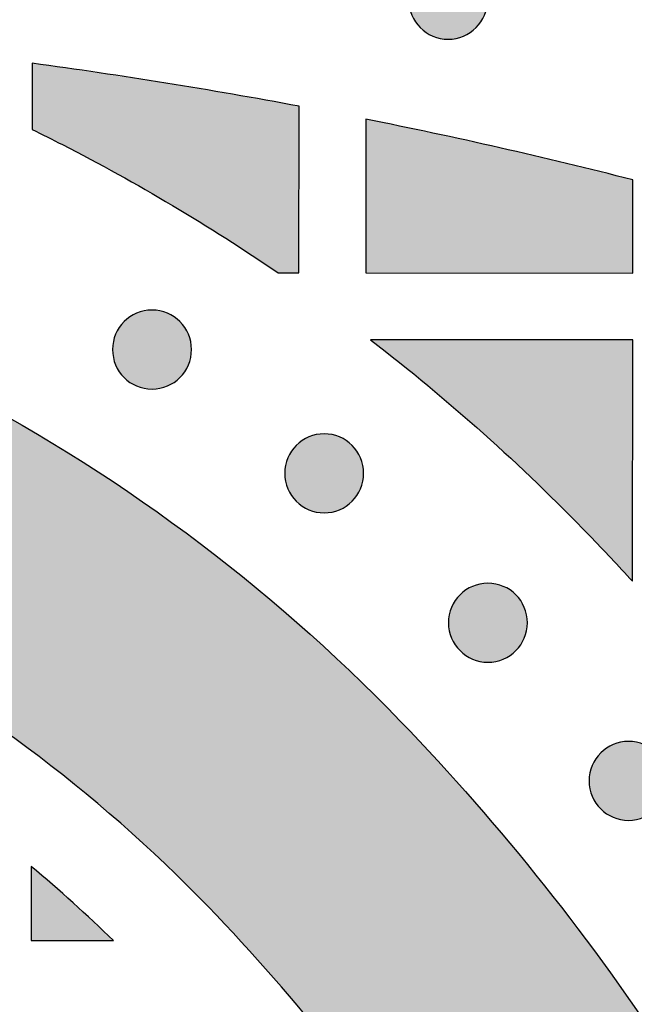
# Model space of a CAD drawing. Header units: millimetres. Extents: x -3873 to -97, y 912 to 4165.
# Tile 332 of 656: x -3297 to -3270, y 1651 to 1696. Entities that reach past the tile are written whole.
import ezdxf

# ---------------------------------------------------------------- set-up
doc = ezdxf.new("R2010")
doc.units = ezdxf.units.MM
doc.layers.add('pattern', color=7, linetype='Continuous', true_color=0x000000)

msp = doc.modelspace()

# ---------------------------------------------------------------- hatches: boundary and pattern name
at = {"layer": 'pattern'}
for points in [[(-3279.38, 1697.76), (-3279.352, 1697.788), (-3279.323, 1697.815), (-3279.293, 1697.841), (-3279.262, 1697.868), (-3279.23, 1697.893), (-3279.198, 1697.919), (-3279.165, 1697.943), (-3279.131, 1697.967), (-3279.096, 1697.991), (-3279.06, 1698.013), (-3279.023, 1698.035), (-3278.986, 1698.057), (-3278.948, 1698.077), (-3278.909, 1698.097), (-3278.87, 1698.115), (-3278.83, 1698.133), (-3278.789, 1698.15), (-3278.748, 1698.166), (-3278.706, 1698.181), (-3278.663, 1698.196), (-3278.62, 1698.209), (-3278.577, 1698.221), (-3278.533, 1698.232), (-3278.488, 1698.241), (-3278.444, 1698.25), (-3278.399, 1698.258), (-3278.354, 1698.264), (-3278.308, 1698.269), (-3278.262, 1698.273), (-3278.217, 1698.276), (-3278.171, 1698.278), (-3278.125, 1698.279), (-3278.079, 1698.278), (-3278.033, 1698.276), (-3277.987, 1698.273), (-3277.942, 1698.269), (-3277.896, 1698.264), (-3277.851, 1698.257), (-3277.806, 1698.249), (-3277.761, 1698.241), (-3277.717, 1698.231), (-3277.673, 1698.22), (-3277.63, 1698.208), (-3277.587, 1698.195), (-3277.544, 1698.18), (-3277.502, 1698.165), (-3277.461, 1698.149), (-3277.42, 1698.132), (-3277.38, 1698.114), (-3277.341, 1698.095), (-3277.302, 1698.075), (-3277.264, 1698.055), (-3277.227, 1698.034), (-3277.19, 1698.012), (-3277.155, 1697.989), (-3277.12, 1697.965), (-3277.086, 1697.941), (-3277.052, 1697.917), (-3277.02, 1697.891), (-3276.988, 1697.866), (-3276.958, 1697.839), (-3276.928, 1697.813), (-3276.899, 1697.785), (-3276.871, 1697.758), (-3276.843, 1697.73), (-3276.816, 1697.701), (-3276.789, 1697.671), (-3276.763, 1697.64), (-3276.737, 1697.608), (-3276.712, 1697.576), (-3276.688, 1697.542), (-3276.664, 1697.508), (-3276.64, 1697.473), (-3276.618, 1697.438), (-3276.596, 1697.401), (-3276.574, 1697.364), (-3276.554, 1697.326), (-3276.534, 1697.287), (-3276.515, 1697.248), (-3276.498, 1697.208), (-3276.481, 1697.167), (-3276.464, 1697.125), (-3276.449, 1697.083), (-3276.435, 1697.041), (-3276.422, 1696.998), (-3276.41, 1696.954), (-3276.399, 1696.911), (-3276.39, 1696.866), (-3276.381, 1696.822), (-3276.373, 1696.777), (-3276.367, 1696.731), (-3276.362, 1696.686), (-3276.357, 1696.64), (-3276.355, 1696.594), (-3276.353, 1696.549), (-3276.352, 1696.503), (-3276.353, 1696.457), (-3276.355, 1696.411), (-3276.358, 1696.365), (-3276.362, 1696.319), (-3276.367, 1696.274), (-3276.374, 1696.229), (-3276.381, 1696.184), (-3276.39, 1696.139), (-3276.4, 1696.095), (-3276.411, 1696.051), (-3276.423, 1696.007), (-3276.436, 1695.965), (-3276.451, 1695.922), (-3276.466, 1695.88), (-3276.482, 1695.839), (-3276.499, 1695.798), (-3276.517, 1695.758), (-3276.536, 1695.719), (-3276.555, 1695.68), (-3276.576, 1695.642), (-3276.597, 1695.605), (-3276.619, 1695.568), (-3276.642, 1695.532), (-3276.666, 1695.498), (-3276.69, 1695.463), (-3276.714, 1695.43), (-3276.74, 1695.398), (-3276.765, 1695.366), (-3276.792, 1695.336), (-3276.818, 1695.306), (-3276.846, 1695.277), (-3276.873, 1695.249), (-3276.901, 1695.221), (-3276.93, 1695.194), (-3276.96, 1695.167), (-3276.991, 1695.141), (-3277.023, 1695.115), (-3277.055, 1695.09), (-3277.088, 1695.065), (-3277.123, 1695.041), (-3277.158, 1695.018), (-3277.193, 1694.995), (-3277.23, 1694.973), (-3277.267, 1694.952), (-3277.305, 1694.932), (-3277.344, 1694.912), (-3277.383, 1694.893), (-3277.423, 1694.875), (-3277.464, 1694.858), (-3277.506, 1694.842), (-3277.547, 1694.827), (-3277.59, 1694.813), (-3277.633, 1694.8), (-3277.676, 1694.788), (-3277.72, 1694.777), (-3277.765, 1694.767), (-3277.809, 1694.759), (-3277.854, 1694.751), (-3277.9, 1694.745), (-3277.945, 1694.739), (-3277.991, 1694.735), (-3278.036, 1694.732), (-3278.082, 1694.731), (-3278.128, 1694.73), (-3278.174, 1694.731), (-3278.22, 1694.733), (-3278.266, 1694.736), (-3278.311, 1694.74), (-3278.357, 1694.745), (-3278.402, 1694.752), (-3278.447, 1694.759), (-3278.492, 1694.768), (-3278.536, 1694.778), (-3278.58, 1694.789), (-3278.623, 1694.801), (-3278.666, 1694.814), (-3278.709, 1694.828), (-3278.751, 1694.843), (-3278.792, 1694.86), (-3278.833, 1694.877), (-3278.873, 1694.895), (-3278.912, 1694.914), (-3278.951, 1694.933), (-3278.989, 1694.954), (-3279.026, 1694.975), (-3279.063, 1694.997), (-3279.098, 1695.02), (-3279.133, 1695.043), (-3279.167, 1695.067), (-3279.201, 1695.092), (-3279.233, 1695.117), (-3279.265, 1695.143), (-3279.295, 1695.169), (-3279.325, 1695.196), (-3279.354, 1695.223), (-3279.382, 1695.251), (-3279.41, 1695.279), (-3279.437, 1695.308), (-3279.464, 1695.338), (-3279.49, 1695.369), (-3279.516, 1695.4), (-3279.541, 1695.433), (-3279.565, 1695.466), (-3279.589, 1695.5), (-3279.613, 1695.535), (-3279.636, 1695.571), (-3279.658, 1695.608), (-3279.679, 1695.645), (-3279.699, 1695.683), (-3279.719, 1695.722), (-3279.738, 1695.761), (-3279.756, 1695.801), (-3279.773, 1695.842), (-3279.789, 1695.883), (-3279.804, 1695.925), (-3279.818, 1695.968), (-3279.831, 1696.011), (-3279.843, 1696.054), (-3279.854, 1696.098), (-3279.864, 1696.142), (-3279.872, 1696.187), (-3279.88, 1696.232), (-3279.886, 1696.277), (-3279.892, 1696.323), (-3279.896, 1696.368), (-3279.899, 1696.414), (-3279.9, 1696.46), (-3279.901, 1696.506), (-3279.9, 1696.552), (-3279.898, 1696.598), (-3279.895, 1696.644), (-3279.891, 1696.689), (-3279.886, 1696.735), (-3279.879, 1696.78), (-3279.872, 1696.825), (-3279.863, 1696.87), (-3279.853, 1696.914), (-3279.842, 1696.958), (-3279.83, 1697.001), (-3279.817, 1697.044), (-3279.803, 1697.087), (-3279.787, 1697.129), (-3279.771, 1697.17), (-3279.754, 1697.211), (-3279.736, 1697.251), (-3279.717, 1697.29), (-3279.698, 1697.329), (-3279.677, 1697.367), (-3279.656, 1697.404), (-3279.634, 1697.441), (-3279.611, 1697.476), (-3279.588, 1697.511), (-3279.563, 1697.545), (-3279.539, 1697.578), (-3279.514, 1697.611), (-3279.488, 1697.642), (-3279.461, 1697.673), (-3279.435, 1697.703), (-3279.408, 1697.732)], [(-3296.824, 1690.677), (-3295.457, 1689.996), (-3292.966, 1688.672), (-3290.517, 1687.27), (-3288.114, 1685.791), (-3285.759, 1684.238), (-3284.83, 1684.237), (-3284.823, 1691.72), (-3290.81, 1692.761), (-3296.821, 1693.648)], [(-3269.827, 1688.412), (-3275.807, 1689.853), (-3281.824, 1691.139), (-3281.83, 1684.235), (-3269.83, 1684.223)], [(-3300.786, 1679.313), (-3299.372, 1678.571), (-3297.972, 1677.799), (-3296.586, 1676.998), (-3295.215, 1676.167), (-3293.861, 1675.307), (-3292.524, 1674.419), (-3291.205, 1673.503), (-3289.905, 1672.56), (-3288.624, 1671.59), (-3287.365, 1670.594), (-3286.126, 1669.573), (-3284.91, 1668.526), (-3283.717, 1667.456), (-3282.547, 1666.363), (-3281.402, 1665.247), (-3280.281, 1664.11), (-3278.605, 1662.331), (-3276.968, 1660.508), (-3275.372, 1658.644), (-3273.819, 1656.74), (-3272.311, 1654.796), (-3270.848, 1652.815), (-3269.433, 1650.798), (-3268.066, 1648.747), (-3266.749, 1646.664), (-3265.483, 1644.551), (-3264.269, 1642.409), (-3263.107, 1640.24), (-3261.999, 1638.047), (-3260.946, 1635.83), (-3259.947, 1633.594), (-3259.004, 1631.338), (-3265.412, 1614.654), (-3270.13, 1626.842), (-3270.963, 1628.834), (-3271.844, 1630.809), (-3272.775, 1632.765), (-3273.753, 1634.702), (-3274.778, 1636.617), (-3275.85, 1638.508), (-3276.968, 1640.374), (-3278.131, 1642.213), (-3279.338, 1644.024), (-3280.587, 1645.804), (-3281.879, 1647.553), (-3283.21, 1649.269), (-3284.581, 1650.951), (-3285.99, 1652.597), (-3287.435, 1654.206), (-3288.916, 1655.777), (-3289.863, 1656.738), (-3290.831, 1657.681), (-3291.82, 1658.606), (-3292.829, 1659.51), (-3293.857, 1660.395), (-3294.904, 1661.258), (-3295.969, 1662.1), (-3297.051, 1662.92), (-3298.151, 1663.718), (-3299.266, 1664.492), (-3300.396, 1665.243), (-3301.541, 1665.97), (-3302.7, 1666.672), (-3303.872, 1667.35), (-3305.056, 1668.002), (-3306.251, 1668.629), (-3307.524, 1669.257), (-3308.82, 1669.849), (-3310.135, 1670.405), (-3311.469, 1670.922), (-3312.82, 1671.401), (-3314.187, 1671.84), (-3315.567, 1672.239), (-3316.959, 1672.597), (-3318.361, 1672.914), (-3319.771, 1673.189), (-3321.187, 1673.421), (-3322.608, 1673.612), (-3324.031, 1673.76), (-3325.455, 1673.866), (-3326.878, 1673.93), (-3328.297, 1673.953), (-3329.717, 1673.932), (-3331.14, 1673.869), (-3332.564, 1673.764), (-3333.987, 1673.617), (-3335.408, 1673.428), (-3336.824, 1673.197), (-3338.235, 1672.923), (-3339.637, 1672.608), (-3341.029, 1672.251), (-3342.41, 1671.854), (-3343.777, 1671.416), (-3345.128, 1670.938), (-3346.463, 1670.422), (-3347.779, 1669.868), (-3349.074, 1669.277), (-3350.348, 1668.65), (-3351.544, 1668.024), (-3352.729, 1667.373), (-3353.901, 1666.696), (-3355.061, 1665.995), (-3356.206, 1665.269), (-3357.338, 1664.52), (-3358.454, 1663.746), (-3359.553, 1662.95), (-3360.637, 1662.131), (-3361.702, 1661.29), (-3362.75, 1660.428), (-3363.779, 1659.544), (-3364.789, 1658.64), (-3365.779, 1657.717), (-3366.748, 1656.775), (-3367.696, 1655.814), (-3369.178, 1654.245), (-3370.625, 1652.637), (-3372.035, 1650.992), (-3373.407, 1649.312), (-3374.741, 1647.597), (-3376.034, 1645.85), (-3377.285, 1644.07), (-3378.493, 1642.261), (-3379.658, 1640.423), (-3380.778, 1638.558), (-3381.852, 1636.668), (-3382.879, 1634.754), (-3383.859, 1632.818), (-3384.791, 1630.862), (-3385.674, 1628.888), (-3386.509, 1626.898), (-3391.239, 1614.714), (-3397.631, 1631.404), (-3396.685, 1633.659), (-3395.685, 1635.895), (-3394.629, 1638.11), (-3393.519, 1640.302), (-3392.356, 1642.47), (-3391.139, 1644.611), (-3389.871, 1646.723), (-3388.552, 1648.805), (-3387.183, 1650.854), (-3385.766, 1652.87), (-3384.302, 1654.849), (-3382.792, 1656.791), (-3381.237, 1658.695), (-3379.64, 1660.557), (-3378.001, 1662.378), (-3376.323, 1664.156), (-3375.201, 1665.292), (-3374.054, 1666.407), (-3372.884, 1667.499), (-3371.689, 1668.568), (-3370.472, 1669.613), (-3369.233, 1670.633), (-3367.972, 1671.628), (-3366.691, 1672.596), (-3365.39, 1673.538), (-3364.07, 1674.453), (-3362.732, 1675.34), (-3361.377, 1676.198), (-3360.006, 1677.028), (-3358.619, 1677.828), (-3357.218, 1678.598), (-3355.803, 1679.339), (-3354.214, 1680.121), (-3352.597, 1680.858), (-3350.955, 1681.549), (-3349.29, 1682.193), (-3347.604, 1682.789), (-3345.899, 1683.335), (-3344.176, 1683.831), (-3342.439, 1684.276), (-3340.69, 1684.669), (-3338.93, 1685.01), (-3337.163, 1685.299), (-3335.39, 1685.535), (-3333.614, 1685.718), (-3331.838, 1685.849), (-3330.063, 1685.927), (-3328.291, 1685.953), (-3326.52, 1685.925), (-3324.745, 1685.845), (-3322.969, 1685.713), (-3321.193, 1685.528), (-3319.421, 1685.291), (-3317.654, 1685), (-3315.894, 1684.657), (-3314.145, 1684.263), (-3312.409, 1683.816), (-3310.687, 1683.318), (-3308.982, 1682.771), (-3307.296, 1682.173), (-3305.632, 1681.528), (-3303.991, 1680.835), (-3302.375, 1680.096)], [(-3292.686, 1682.047), (-3292.658, 1682.075), (-3292.629, 1682.102), (-3292.599, 1682.128), (-3292.568, 1682.155), (-3292.536, 1682.18), (-3292.504, 1682.205), (-3292.471, 1682.23), (-3292.436, 1682.254), (-3292.402, 1682.278), (-3292.366, 1682.3), (-3292.329, 1682.322), (-3292.292, 1682.343), (-3292.254, 1682.364), (-3292.215, 1682.384), (-3292.176, 1682.402), (-3292.136, 1682.42), (-3292.095, 1682.437), (-3292.054, 1682.453), (-3292.012, 1682.468), (-3291.969, 1682.482), (-3291.926, 1682.495), (-3291.883, 1682.507), (-3291.839, 1682.518), (-3291.794, 1682.528), (-3291.75, 1682.537), (-3291.705, 1682.544), (-3291.66, 1682.551), (-3291.614, 1682.556), (-3291.568, 1682.56), (-3291.523, 1682.563), (-3291.477, 1682.565), (-3291.431, 1682.566), (-3291.385, 1682.565), (-3291.339, 1682.563), (-3291.293, 1682.56), (-3291.248, 1682.556), (-3291.202, 1682.55), (-3291.157, 1682.544), (-3291.112, 1682.536), (-3291.067, 1682.528), (-3291.023, 1682.518), (-3290.979, 1682.507), (-3290.936, 1682.495), (-3290.893, 1682.481), (-3290.85, 1682.467), (-3290.808, 1682.452), (-3290.767, 1682.436), (-3290.726, 1682.419), (-3290.686, 1682.401), (-3290.647, 1682.382), (-3290.608, 1682.362), (-3290.57, 1682.342), (-3290.533, 1682.32), (-3290.496, 1682.298), (-3290.461, 1682.276), (-3290.426, 1682.252), (-3290.392, 1682.228), (-3290.358, 1682.203), (-3290.326, 1682.178), (-3290.294, 1682.152), (-3290.264, 1682.126), (-3290.234, 1682.099), (-3290.205, 1682.072), (-3290.177, 1682.045), (-3290.149, 1682.016), (-3290.122, 1681.987), (-3290.095, 1681.957), (-3290.069, 1681.927), (-3290.043, 1681.895), (-3290.018, 1681.863), (-3289.994, 1681.829), (-3289.97, 1681.795), (-3289.946, 1681.76), (-3289.923, 1681.725), (-3289.901, 1681.688), (-3289.88, 1681.651), (-3289.86, 1681.613), (-3289.84, 1681.574), (-3289.821, 1681.534), (-3289.803, 1681.494), (-3289.786, 1681.454), (-3289.77, 1681.412), (-3289.755, 1681.37), (-3289.741, 1681.328), (-3289.728, 1681.285), (-3289.716, 1681.241), (-3289.705, 1681.197), (-3289.695, 1681.153), (-3289.687, 1681.108), (-3289.679, 1681.063), (-3289.673, 1681.018), (-3289.667, 1680.973), (-3289.663, 1680.927), (-3289.66, 1680.881), (-3289.659, 1680.835), (-3289.658, 1680.79), (-3289.659, 1680.744), (-3289.661, 1680.698), (-3289.664, 1680.652), (-3289.668, 1680.606), (-3289.673, 1680.561), (-3289.68, 1680.516), (-3289.687, 1680.471), (-3289.696, 1680.426), (-3289.706, 1680.382), (-3289.717, 1680.338), (-3289.729, 1680.294), (-3289.742, 1680.251), (-3289.756, 1680.209), (-3289.772, 1680.167), (-3289.788, 1680.126), (-3289.805, 1680.085), (-3289.823, 1680.045), (-3289.842, 1680.005), (-3289.861, 1679.967), (-3289.882, 1679.929), (-3289.903, 1679.892), (-3289.925, 1679.855), (-3289.948, 1679.819), (-3289.971, 1679.784), (-3289.996, 1679.75), (-3290.02, 1679.717), (-3290.046, 1679.685), (-3290.071, 1679.653), (-3290.098, 1679.622), (-3290.124, 1679.593), (-3290.151, 1679.564), (-3290.179, 1679.535), (-3290.207, 1679.508), (-3290.236, 1679.481), (-3290.266, 1679.454), (-3290.297, 1679.428), (-3290.329, 1679.402), (-3290.361, 1679.377), (-3290.394, 1679.352), (-3290.428, 1679.328), (-3290.463, 1679.305), (-3290.499, 1679.282), (-3290.536, 1679.26), (-3290.573, 1679.239), (-3290.611, 1679.219), (-3290.65, 1679.199), (-3290.689, 1679.18), (-3290.729, 1679.162), (-3290.77, 1679.145), (-3290.811, 1679.129), (-3290.853, 1679.114), (-3290.896, 1679.1), (-3290.939, 1679.087), (-3290.982, 1679.075), (-3291.026, 1679.064), (-3291.071, 1679.054), (-3291.115, 1679.046), (-3291.16, 1679.038), (-3291.205, 1679.031), (-3291.251, 1679.026), (-3291.297, 1679.022), (-3291.342, 1679.019), (-3291.388, 1679.017), (-3291.434, 1679.017), (-3291.48, 1679.018), (-3291.526, 1679.019), (-3291.572, 1679.022), (-3291.617, 1679.027), (-3291.663, 1679.032), (-3291.708, 1679.038), (-3291.753, 1679.046), (-3291.798, 1679.055), (-3291.842, 1679.065), (-3291.886, 1679.076), (-3291.929, 1679.088), (-3291.972, 1679.101), (-3292.015, 1679.115), (-3292.057, 1679.13), (-3292.098, 1679.146), (-3292.139, 1679.164), (-3292.179, 1679.182), (-3292.218, 1679.2), (-3292.257, 1679.22), (-3292.295, 1679.241), (-3292.332, 1679.262), (-3292.369, 1679.284), (-3292.404, 1679.307), (-3292.439, 1679.33), (-3292.473, 1679.354), (-3292.507, 1679.379), (-3292.539, 1679.404), (-3292.571, 1679.43), (-3292.601, 1679.456), (-3292.631, 1679.483), (-3292.66, 1679.51), (-3292.688, 1679.538), (-3292.716, 1679.566), (-3292.743, 1679.595), (-3292.77, 1679.625), (-3292.796, 1679.656), (-3292.822, 1679.687), (-3292.847, 1679.72), (-3292.871, 1679.753), (-3292.895, 1679.787), (-3292.919, 1679.822), (-3292.941, 1679.858), (-3292.963, 1679.894), (-3292.985, 1679.932), (-3293.005, 1679.97), (-3293.025, 1680.008), (-3293.044, 1680.048), (-3293.062, 1680.088), (-3293.078, 1680.129), (-3293.095, 1680.17), (-3293.11, 1680.212), (-3293.124, 1680.255), (-3293.137, 1680.298), (-3293.149, 1680.341), (-3293.16, 1680.385), (-3293.169, 1680.429), (-3293.178, 1680.474), (-3293.186, 1680.519), (-3293.192, 1680.564), (-3293.197, 1680.61), (-3293.202, 1680.655), (-3293.204, 1680.701), (-3293.206, 1680.747), (-3293.207, 1680.793), (-3293.206, 1680.839), (-3293.204, 1680.885), (-3293.201, 1680.93), (-3293.197, 1680.976), (-3293.192, 1681.022), (-3293.185, 1681.067), (-3293.178, 1681.112), (-3293.169, 1681.156), (-3293.159, 1681.201), (-3293.148, 1681.245), (-3293.136, 1681.288), (-3293.123, 1681.331), (-3293.109, 1681.374), (-3293.093, 1681.415), (-3293.077, 1681.457), (-3293.06, 1681.497), (-3293.042, 1681.538), (-3293.023, 1681.577), (-3293.004, 1681.616), (-3292.983, 1681.654), (-3292.962, 1681.691), (-3292.94, 1681.727), (-3292.917, 1681.763), (-3292.893, 1681.798), (-3292.869, 1681.832), (-3292.845, 1681.865), (-3292.819, 1681.898), (-3292.794, 1681.929), (-3292.767, 1681.96), (-3292.741, 1681.99), (-3292.713, 1682.019)], [(-3269.844, 1670.385), (-3269.833, 1681.223), (-3281.615, 1681.234), (-3280.318, 1680.217), (-3279.038, 1679.175), (-3277.778, 1678.109), (-3276.537, 1677.02), (-3275.316, 1675.908), (-3274.117, 1674.775), (-3272.938, 1673.62), (-3271.782, 1672.443)], [(-3284.951, 1676.491), (-3284.923, 1676.519), (-3284.894, 1676.546), (-3284.864, 1676.572), (-3284.833, 1676.599), (-3284.801, 1676.624), (-3284.769, 1676.65), (-3284.736, 1676.674), (-3284.701, 1676.698), (-3284.666, 1676.722), (-3284.631, 1676.744), (-3284.594, 1676.766), (-3284.557, 1676.787), (-3284.519, 1676.808), (-3284.48, 1676.828), (-3284.441, 1676.846), (-3284.401, 1676.864), (-3284.36, 1676.881), (-3284.318, 1676.897), (-3284.277, 1676.912), (-3284.234, 1676.926), (-3284.191, 1676.94), (-3284.148, 1676.952), (-3284.104, 1676.962), (-3284.059, 1676.972), (-3284.015, 1676.981), (-3283.97, 1676.989), (-3283.924, 1676.995), (-3283.879, 1677), (-3283.833, 1677.004), (-3283.788, 1677.007), (-3283.742, 1677.009), (-3283.696, 1677.01), (-3283.65, 1677.009), (-3283.604, 1677.007), (-3283.558, 1677.004), (-3283.513, 1677), (-3283.467, 1676.995), (-3283.422, 1676.988), (-3283.377, 1676.98), (-3283.332, 1676.972), (-3283.288, 1676.962), (-3283.244, 1676.951), (-3283.201, 1676.939), (-3283.158, 1676.925), (-3283.115, 1676.911), (-3283.073, 1676.896), (-3283.032, 1676.88), (-3282.991, 1676.863), (-3282.951, 1676.845), (-3282.912, 1676.826), (-3282.873, 1676.806), (-3282.835, 1676.786), (-3282.798, 1676.765), (-3282.761, 1676.742), (-3282.726, 1676.72), (-3282.691, 1676.696), (-3282.657, 1676.672), (-3282.623, 1676.648), (-3282.591, 1676.622), (-3282.559, 1676.596), (-3282.529, 1676.57), (-3282.499, 1676.543), (-3282.47, 1676.516), (-3282.442, 1676.489), (-3282.414, 1676.461), (-3282.387, 1676.431), (-3282.36, 1676.402), (-3282.334, 1676.371), (-3282.308, 1676.339), (-3282.283, 1676.307), (-3282.259, 1676.273), (-3282.235, 1676.239), (-3282.211, 1676.204), (-3282.188, 1676.169), (-3282.166, 1676.132), (-3282.145, 1676.095), (-3282.125, 1676.057), (-3282.105, 1676.018), (-3282.086, 1675.979), (-3282.068, 1675.938), (-3282.051, 1675.898), (-3282.035, 1675.856), (-3282.02, 1675.814), (-3282.006, 1675.772), (-3281.993, 1675.729), (-3281.981, 1675.685), (-3281.97, 1675.641), (-3281.96, 1675.597), (-3281.952, 1675.553), (-3281.944, 1675.508), (-3281.938, 1675.462), (-3281.932, 1675.417), (-3281.928, 1675.371), (-3281.925, 1675.325), (-3281.924, 1675.28), (-3281.923, 1675.234), (-3281.924, 1675.188), (-3281.926, 1675.142), (-3281.929, 1675.096), (-3281.933, 1675.05), (-3281.938, 1675.005), (-3281.945, 1674.96), (-3281.952, 1674.915), (-3281.961, 1674.87), (-3281.971, 1674.826), (-3281.982, 1674.782), (-3281.994, 1674.738), (-3282.007, 1674.695), (-3282.021, 1674.653), (-3282.037, 1674.611), (-3282.053, 1674.57), (-3282.07, 1674.529), (-3282.088, 1674.489), (-3282.107, 1674.45), (-3282.126, 1674.411), (-3282.147, 1674.373), (-3282.168, 1674.336), (-3282.19, 1674.299), (-3282.213, 1674.263), (-3282.236, 1674.228), (-3282.261, 1674.194), (-3282.285, 1674.161), (-3282.31, 1674.129), (-3282.336, 1674.097), (-3282.363, 1674.066), (-3282.389, 1674.037), (-3282.416, 1674.008), (-3282.444, 1673.979), (-3282.472, 1673.952), (-3282.501, 1673.925), (-3282.531, 1673.898), (-3282.562, 1673.872), (-3282.594, 1673.846), (-3282.626, 1673.821), (-3282.659, 1673.796), (-3282.693, 1673.772), (-3282.728, 1673.749), (-3282.764, 1673.726), (-3282.801, 1673.704), (-3282.838, 1673.683), (-3282.876, 1673.663), (-3282.915, 1673.643), (-3282.954, 1673.624), (-3282.994, 1673.606), (-3283.035, 1673.589), (-3283.076, 1673.573), (-3283.118, 1673.558), (-3283.161, 1673.544), (-3283.204, 1673.531), (-3283.247, 1673.519), (-3283.291, 1673.508), (-3283.336, 1673.498), (-3283.38, 1673.49), (-3283.425, 1673.482), (-3283.47, 1673.476), (-3283.516, 1673.47), (-3283.562, 1673.466), (-3283.607, 1673.463), (-3283.653, 1673.462), (-3283.699, 1673.461), (-3283.745, 1673.462), (-3283.791, 1673.463), (-3283.837, 1673.466), (-3283.882, 1673.471), (-3283.928, 1673.476), (-3283.973, 1673.483), (-3284.018, 1673.49), (-3284.063, 1673.499), (-3284.107, 1673.509), (-3284.151, 1673.52), (-3284.194, 1673.532), (-3284.237, 1673.545), (-3284.28, 1673.559), (-3284.322, 1673.574), (-3284.363, 1673.591), (-3284.404, 1673.608), (-3284.444, 1673.626), (-3284.483, 1673.644), (-3284.522, 1673.664), (-3284.56, 1673.685), (-3284.597, 1673.706), (-3284.634, 1673.728), (-3284.669, 1673.751), (-3284.704, 1673.774), (-3284.738, 1673.798), (-3284.772, 1673.823), (-3284.804, 1673.848), (-3284.836, 1673.874), (-3284.866, 1673.9), (-3284.896, 1673.927), (-3284.925, 1673.954), (-3284.953, 1673.982), (-3284.981, 1674.01), (-3285.008, 1674.039), (-3285.035, 1674.069), (-3285.061, 1674.1), (-3285.087, 1674.131), (-3285.112, 1674.164), (-3285.136, 1674.197), (-3285.16, 1674.231), (-3285.184, 1674.266), (-3285.206, 1674.302), (-3285.228, 1674.338), (-3285.25, 1674.376), (-3285.27, 1674.414), (-3285.29, 1674.453), (-3285.309, 1674.492), (-3285.326, 1674.532), (-3285.343, 1674.573), (-3285.359, 1674.614), (-3285.375, 1674.656), (-3285.389, 1674.699), (-3285.402, 1674.742), (-3285.414, 1674.785), (-3285.425, 1674.829), (-3285.434, 1674.873), (-3285.443, 1674.918), (-3285.451, 1674.963), (-3285.457, 1675.008), (-3285.462, 1675.054), (-3285.467, 1675.099), (-3285.469, 1675.145), (-3285.471, 1675.191), (-3285.472, 1675.237), (-3285.471, 1675.283), (-3285.469, 1675.329), (-3285.466, 1675.375), (-3285.462, 1675.42), (-3285.457, 1675.466), (-3285.45, 1675.511), (-3285.443, 1675.556), (-3285.434, 1675.6), (-3285.424, 1675.645), (-3285.413, 1675.689), (-3285.401, 1675.732), (-3285.388, 1675.775), (-3285.373, 1675.818), (-3285.358, 1675.859), (-3285.342, 1675.901), (-3285.325, 1675.942), (-3285.307, 1675.982), (-3285.288, 1676.021), (-3285.269, 1676.06), (-3285.248, 1676.098), (-3285.227, 1676.135), (-3285.205, 1676.171), (-3285.182, 1676.207), (-3285.158, 1676.242), (-3285.134, 1676.276), (-3285.11, 1676.309), (-3285.084, 1676.342), (-3285.059, 1676.373), (-3285.032, 1676.404), (-3285.006, 1676.434), (-3284.978, 1676.463)], [(-3277.592, 1669.779), (-3277.564, 1669.807), (-3277.535, 1669.834), (-3277.505, 1669.861), (-3277.474, 1669.887), (-3277.443, 1669.913), (-3277.41, 1669.938), (-3277.377, 1669.962), (-3277.343, 1669.987), (-3277.308, 1670.01), (-3277.272, 1670.033), (-3277.235, 1670.055), (-3277.198, 1670.076), (-3277.16, 1670.096), (-3277.121, 1670.116), (-3277.082, 1670.135), (-3277.042, 1670.153), (-3277.001, 1670.17), (-3276.96, 1670.186), (-3276.918, 1670.201), (-3276.875, 1670.215), (-3276.832, 1670.228), (-3276.789, 1670.24), (-3276.745, 1670.251), (-3276.701, 1670.261), (-3276.656, 1670.269), (-3276.611, 1670.277), (-3276.566, 1670.283), (-3276.52, 1670.289), (-3276.475, 1670.293), (-3276.429, 1670.296), (-3276.383, 1670.297), (-3276.337, 1670.298), (-3276.291, 1670.297), (-3276.245, 1670.295), (-3276.199, 1670.292), (-3276.154, 1670.288), (-3276.108, 1670.283), (-3276.063, 1670.276), (-3276.018, 1670.269), (-3275.973, 1670.26), (-3275.929, 1670.25), (-3275.885, 1670.239), (-3275.842, 1670.227), (-3275.799, 1670.214), (-3275.756, 1670.2), (-3275.715, 1670.184), (-3275.673, 1670.168), (-3275.632, 1670.151), (-3275.592, 1670.133), (-3275.553, 1670.114), (-3275.514, 1670.095), (-3275.476, 1670.074), (-3275.439, 1670.053), (-3275.403, 1670.031), (-3275.367, 1670.008), (-3275.332, 1669.985), (-3275.298, 1669.961), (-3275.265, 1669.936), (-3275.232, 1669.911), (-3275.201, 1669.885), (-3275.17, 1669.858), (-3275.14, 1669.832), (-3275.111, 1669.805), (-3275.083, 1669.777), (-3275.055, 1669.749), (-3275.028, 1669.72), (-3275.002, 1669.69), (-3274.975, 1669.659), (-3274.95, 1669.627), (-3274.924, 1669.595), (-3274.9, 1669.562), (-3274.876, 1669.528), (-3274.852, 1669.493), (-3274.83, 1669.457), (-3274.808, 1669.42), (-3274.786, 1669.383), (-3274.766, 1669.345), (-3274.746, 1669.306), (-3274.728, 1669.267), (-3274.71, 1669.227), (-3274.693, 1669.186), (-3274.677, 1669.145), (-3274.662, 1669.103), (-3274.647, 1669.06), (-3274.634, 1669.017), (-3274.622, 1668.974), (-3274.612, 1668.93), (-3274.602, 1668.886), (-3274.593, 1668.841), (-3274.585, 1668.796), (-3274.579, 1668.751), (-3274.574, 1668.705), (-3274.57, 1668.659), (-3274.567, 1668.614), (-3274.565, 1668.568), (-3274.564, 1668.522), (-3274.565, 1668.476), (-3274.567, 1668.43), (-3274.57, 1668.384), (-3274.574, 1668.339), (-3274.579, 1668.293), (-3274.586, 1668.248), (-3274.594, 1668.203), (-3274.602, 1668.158), (-3274.612, 1668.114), (-3274.623, 1668.07), (-3274.635, 1668.027), (-3274.649, 1667.984), (-3274.663, 1667.941), (-3274.678, 1667.899), (-3274.694, 1667.858), (-3274.711, 1667.817), (-3274.729, 1667.777), (-3274.748, 1667.738), (-3274.768, 1667.699), (-3274.788, 1667.661), (-3274.809, 1667.624), (-3274.831, 1667.587), (-3274.854, 1667.552), (-3274.878, 1667.517), (-3274.902, 1667.483), (-3274.926, 1667.449), (-3274.952, 1667.417), (-3274.978, 1667.385), (-3275.004, 1667.355), (-3275.031, 1667.325), (-3275.058, 1667.296), (-3275.085, 1667.268), (-3275.113, 1667.24), (-3275.143, 1667.213), (-3275.172, 1667.186), (-3275.203, 1667.16), (-3275.235, 1667.134), (-3275.267, 1667.109), (-3275.301, 1667.085), (-3275.335, 1667.061), (-3275.37, 1667.037), (-3275.405, 1667.015), (-3275.442, 1666.993), (-3275.479, 1666.971), (-3275.517, 1666.951), (-3275.556, 1666.931), (-3275.595, 1666.912), (-3275.636, 1666.895), (-3275.676, 1666.878), (-3275.718, 1666.862), (-3275.76, 1666.846), (-3275.802, 1666.832), (-3275.845, 1666.819), (-3275.889, 1666.807), (-3275.932, 1666.796), (-3275.977, 1666.787), (-3276.021, 1666.778), (-3276.066, 1666.77), (-3276.112, 1666.764), (-3276.157, 1666.759), (-3276.203, 1666.755), (-3276.249, 1666.752), (-3276.294, 1666.75), (-3276.34, 1666.749), (-3276.386, 1666.75), (-3276.432, 1666.752), (-3276.478, 1666.755), (-3276.524, 1666.759), (-3276.569, 1666.764), (-3276.614, 1666.771), (-3276.659, 1666.778), (-3276.704, 1666.787), (-3276.748, 1666.797), (-3276.792, 1666.808), (-3276.836, 1666.82), (-3276.879, 1666.833), (-3276.921, 1666.848), (-3276.963, 1666.863), (-3277.004, 1666.879), (-3277.045, 1666.896), (-3277.085, 1666.914), (-3277.124, 1666.933), (-3277.163, 1666.952), (-3277.201, 1666.973), (-3277.238, 1666.994), (-3277.275, 1667.016), (-3277.311, 1667.039), (-3277.345, 1667.063), (-3277.38, 1667.087), (-3277.413, 1667.111), (-3277.445, 1667.137), (-3277.477, 1667.162), (-3277.508, 1667.189), (-3277.537, 1667.215), (-3277.566, 1667.243), (-3277.595, 1667.27), (-3277.622, 1667.298), (-3277.649, 1667.327), (-3277.676, 1667.357), (-3277.702, 1667.388), (-3277.728, 1667.42), (-3277.753, 1667.452), (-3277.778, 1667.485), (-3277.802, 1667.52), (-3277.825, 1667.555), (-3277.848, 1667.59), (-3277.87, 1667.627), (-3277.891, 1667.664), (-3277.911, 1667.702), (-3277.931, 1667.741), (-3277.95, 1667.78), (-3277.968, 1667.82), (-3277.985, 1667.861), (-3278.001, 1667.903), (-3278.016, 1667.944), (-3278.03, 1667.987), (-3278.043, 1668.03), (-3278.055, 1668.073), (-3278.066, 1668.117), (-3278.076, 1668.162), (-3278.084, 1668.206), (-3278.092, 1668.251), (-3278.098, 1668.297), (-3278.104, 1668.342), (-3278.108, 1668.388), (-3278.111, 1668.433), (-3278.112, 1668.479), (-3278.113, 1668.525), (-3278.112, 1668.571), (-3278.111, 1668.617), (-3278.108, 1668.663), (-3278.103, 1668.709), (-3278.098, 1668.754), (-3278.091, 1668.799), (-3278.084, 1668.844), (-3278.075, 1668.889), (-3278.065, 1668.933), (-3278.054, 1668.977), (-3278.042, 1669.02), (-3278.029, 1669.063), (-3278.015, 1669.106), (-3278, 1669.148), (-3277.983, 1669.189), (-3277.966, 1669.23), (-3277.948, 1669.27), (-3277.93, 1669.309), (-3277.91, 1669.348), (-3277.889, 1669.386), (-3277.868, 1669.423), (-3277.846, 1669.46), (-3277.823, 1669.495), (-3277.8, 1669.53), (-3277.776, 1669.564), (-3277.751, 1669.598), (-3277.726, 1669.63), (-3277.7, 1669.662), (-3277.674, 1669.692), (-3277.647, 1669.722), (-3277.62, 1669.751)], [(-3271.273, 1662.675), (-3271.244, 1662.703), (-3271.215, 1662.73), (-3271.185, 1662.756), (-3271.155, 1662.783), (-3271.123, 1662.808), (-3271.091, 1662.834), (-3271.057, 1662.858), (-3271.023, 1662.882), (-3270.988, 1662.906), (-3270.952, 1662.928), (-3270.916, 1662.95), (-3270.879, 1662.971), (-3270.841, 1662.992), (-3270.802, 1663.012), (-3270.762, 1663.03), (-3270.722, 1663.048), (-3270.682, 1663.065), (-3270.64, 1663.081), (-3270.598, 1663.096), (-3270.556, 1663.11), (-3270.513, 1663.123), (-3270.469, 1663.135), (-3270.425, 1663.146), (-3270.381, 1663.156), (-3270.336, 1663.165), (-3270.291, 1663.173), (-3270.246, 1663.179), (-3270.201, 1663.184), (-3270.155, 1663.188), (-3270.109, 1663.191), (-3270.063, 1663.193), (-3270.017, 1663.194), (-3269.972, 1663.193), (-3269.926, 1663.191), (-3269.88, 1663.188), (-3269.834, 1663.184), (-3269.789, 1663.179), (-3269.744, 1663.172), (-3269.699, 1663.164), (-3269.654, 1663.156), (-3269.61, 1663.146), (-3269.566, 1663.135), (-3269.522, 1663.123), (-3269.479, 1663.109), (-3269.437, 1663.095), (-3269.395, 1663.08), (-3269.354, 1663.064), (-3269.313, 1663.047), (-3269.273, 1663.029), (-3269.233, 1663.01), (-3269.195, 1662.99), (-3269.157, 1662.97), (-3269.119, 1662.949), (-3269.083, 1662.926), (-3269.047, 1662.904), (-3269.012, 1662.88), (-3268.978, 1662.856), (-3268.945, 1662.831), (-3268.913, 1662.806), (-3268.881, 1662.78), (-3268.85, 1662.754), (-3268.82, 1662.727), (-3268.791, 1662.7), (-3268.763, 1662.673), (-3268.736, 1662.644), (-3268.709, 1662.615), (-3268.682, 1662.586), (-3268.656, 1662.555), (-3268.63, 1662.523), (-3268.605, 1662.491), (-3268.58, 1662.457), (-3268.556, 1662.423), (-3268.533, 1662.388), (-3268.51, 1662.353), (-3268.488, 1662.316), (-3268.467, 1662.279), (-3268.446, 1662.241), (-3268.427, 1662.202), (-3268.408, 1662.163), (-3268.39, 1662.122), (-3268.373, 1662.082), (-3268.357, 1662.04), (-3268.342, 1661.998), (-3268.328, 1661.956), (-3268.315, 1661.913), (-3268.303, 1661.869), (-3268.292, 1661.825), (-3268.282, 1661.781), (-3268.273, 1661.736), (-3268.266, 1661.692), (-3268.259, 1661.646), (-3268.254, 1661.601), (-3268.25, 1661.555), (-3268.247, 1661.509), (-3268.245, 1661.463), (-3268.245, 1661.418), (-3268.245, 1661.372), (-3268.247, 1661.326), (-3268.25, 1661.28), (-3268.255, 1661.234), (-3268.26, 1661.189), (-3268.266, 1661.144), (-3268.274, 1661.099), (-3268.283, 1661.054), (-3268.293, 1661.01), (-3268.304, 1660.966), (-3268.316, 1660.922), (-3268.329, 1660.879), (-3268.343, 1660.837), (-3268.358, 1660.795), (-3268.374, 1660.754), (-3268.391, 1660.713), (-3268.409, 1660.673), (-3268.428, 1660.633), (-3268.448, 1660.595), (-3268.469, 1660.557), (-3268.49, 1660.52), (-3268.512, 1660.483), (-3268.535, 1660.447), (-3268.558, 1660.412), (-3268.582, 1660.378), (-3268.607, 1660.345), (-3268.632, 1660.313), (-3268.658, 1660.281), (-3268.684, 1660.25), (-3268.711, 1660.221), (-3268.738, 1660.192), (-3268.766, 1660.163), (-3268.794, 1660.136), (-3268.823, 1660.109), (-3268.853, 1660.082), (-3268.884, 1660.056), (-3268.915, 1660.03), (-3268.948, 1660.005), (-3268.981, 1659.98), (-3269.015, 1659.956), (-3269.05, 1659.933), (-3269.086, 1659.91), (-3269.122, 1659.888), (-3269.16, 1659.867), (-3269.198, 1659.847), (-3269.236, 1659.827), (-3269.276, 1659.808), (-3269.316, 1659.79), (-3269.357, 1659.773), (-3269.398, 1659.757), (-3269.44, 1659.742), (-3269.483, 1659.728), (-3269.526, 1659.715), (-3269.569, 1659.703), (-3269.613, 1659.692), (-3269.657, 1659.682), (-3269.702, 1659.674), (-3269.747, 1659.666), (-3269.792, 1659.66), (-3269.838, 1659.654), (-3269.883, 1659.65), (-3269.929, 1659.647), (-3269.975, 1659.645), (-3270.021, 1659.645), (-3270.067, 1659.646), (-3270.113, 1659.647), (-3270.158, 1659.65), (-3270.204, 1659.655), (-3270.25, 1659.66), (-3270.295, 1659.666), (-3270.34, 1659.674), (-3270.384, 1659.683), (-3270.429, 1659.693), (-3270.473, 1659.704), (-3270.516, 1659.716), (-3270.559, 1659.729), (-3270.601, 1659.743), (-3270.643, 1659.758), (-3270.685, 1659.774), (-3270.725, 1659.792), (-3270.765, 1659.81), (-3270.805, 1659.828), (-3270.844, 1659.848), (-3270.882, 1659.869), (-3270.919, 1659.89), (-3270.955, 1659.912), (-3270.991, 1659.935), (-3271.026, 1659.958), (-3271.06, 1659.982), (-3271.093, 1660.007), (-3271.126, 1660.032), (-3271.157, 1660.058), (-3271.188, 1660.084), (-3271.218, 1660.111), (-3271.247, 1660.138), (-3271.275, 1660.166), (-3271.302, 1660.194), (-3271.33, 1660.223), (-3271.356, 1660.253), (-3271.383, 1660.284), (-3271.408, 1660.315), (-3271.433, 1660.348), (-3271.458, 1660.381), (-3271.482, 1660.415), (-3271.505, 1660.45), (-3271.528, 1660.486), (-3271.55, 1660.522), (-3271.571, 1660.56), (-3271.592, 1660.598), (-3271.611, 1660.637), (-3271.63, 1660.676), (-3271.648, 1660.716), (-3271.665, 1660.757), (-3271.681, 1660.798), (-3271.696, 1660.84), (-3271.71, 1660.883), (-3271.723, 1660.926), (-3271.735, 1660.969), (-3271.746, 1661.013), (-3271.756, 1661.057), (-3271.765, 1661.102), (-3271.772, 1661.147), (-3271.779, 1661.192), (-3271.784, 1661.238), (-3271.788, 1661.283), (-3271.791, 1661.329), (-3271.793, 1661.375), (-3271.793, 1661.421), (-3271.793, 1661.467), (-3271.791, 1661.513), (-3271.788, 1661.559), (-3271.784, 1661.604), (-3271.778, 1661.65), (-3271.772, 1661.695), (-3271.764, 1661.74), (-3271.755, 1661.784), (-3271.746, 1661.829), (-3271.735, 1661.873), (-3271.722, 1661.916), (-3271.709, 1661.959), (-3271.695, 1662.002), (-3271.68, 1662.043), (-3271.664, 1662.085), (-3271.647, 1662.126), (-3271.629, 1662.166), (-3271.61, 1662.205), (-3271.59, 1662.244), (-3271.57, 1662.282), (-3271.548, 1662.319), (-3271.526, 1662.355), (-3271.504, 1662.391), (-3271.48, 1662.426), (-3271.456, 1662.46), (-3271.431, 1662.493), (-3271.406, 1662.526), (-3271.38, 1662.557), (-3271.354, 1662.588), (-3271.327, 1662.618), (-3271.3, 1662.647)], [(-3296.856, 1657.575), (-3296.859, 1654.249), (-3293.167, 1654.245), (-3294.064, 1655.105), (-3294.978, 1655.947), (-3295.909, 1656.771)]]:
    msp.add_hatch(color=256, dxfattribs=at).paths.add_polyline_path(points, flags=0)

# ---------------------------------------------------------------- linework, layer by layer
for points in [[(-3296.821, 1693.648), (-3296.824, 1690.677)], [(-3285.759, 1684.238), (-3284.83, 1684.237), (-3284.823, 1691.72)], [(-3281.824, 1691.139), (-3281.83, 1684.235), (-3269.83, 1684.223), (-3269.827, 1688.412)], [(-3269.844, 1670.385), (-3269.833, 1681.223), (-3281.615, 1681.234)], [(-3296.856, 1657.575), (-3296.859, 1654.249), (-3293.167, 1654.245)]]:
    msp.add_lwpolyline(points, dxfattribs=at)
at = {"layer": 'pattern', "extrusion": (0, 0, -1)}
for centre in [(3278.127, 1696.504), (3291.432, 1680.791), (3283.697, 1675.235), (3276.339, 1668.524), (3270.019, 1661.419)]:
    msp.add_circle(centre, 1.774, dxfattribs=at)
for centre, radius, start, end in [((3328.58, 1457.686), 262.09, 90.47778, 124.60919), ((3328.485, 1625.427), 72.526, 115.88379, 117.0904), ((3336.274, 1610.2), 89.629, 117.09041, 124.30503), ((3336.274, 1610.2), 89.629, 127.5771, 136.01637), ((3336.138, 1610.2), 77.629, 117.09041, 136.01637), ((3354.151, 1592.947), 114.474, 136.01637, 137.43181), ((3354.016, 1592.946), 102.475, 136.01637, 157.99748)]:
    msp.add_arc(centre, radius, start, end, dxfattribs=at)
at = {"layer": 'pattern'}
for centre, radius, start, end in [((-3328.58, 1457.686), 250.09, 51.4209, 89.50191), ((-3328.58, 1457.686), 238.09, 79.40978, 82.3344), ((-3328.58, 1457.686), 238.09, 75.71344, 78.6745), ((-3336.138, 1610.2), 65.629, 43.98363, 62.90959), ((-3336.274, 1610.2), 61.629, 45.61694, 50.23774), ((-3354.016, 1592.946), 90.475, 22.00252, 43.98363)]:
    msp.add_arc(centre, radius, start, end, dxfattribs=at)

doc.saveas('drawing.dxf')
